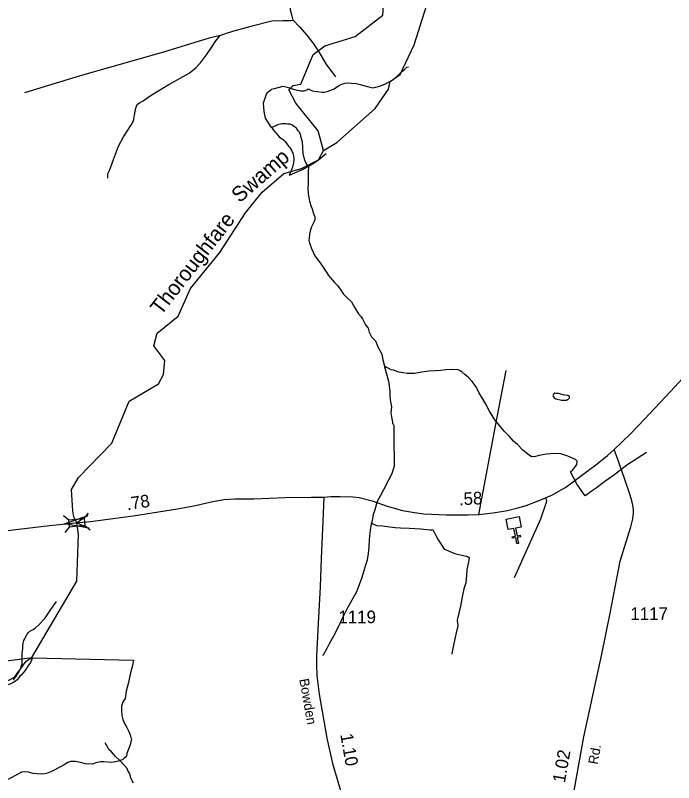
# Model space of a CAD drawing. Extents: x 2206922 to 2357709, y 510027 to 673830.
# Drawn here: x 2263859 to 2270356, y 545918 to 553495 of the extents above; entities that cross this region are included whole.
import ezdxf

# ---------------------------------------------------------------- set-up
doc = ezdxf.new("R2010")
doc.units = 0
for name, color, linetype in [('Exist Cultural Church CELL', 7, 'Continuous'), ('Exist Hydrographic Creek Single Shore', 7, 'Continuous'), ('Exist Hydrographic Creek Single Shore Label', 7, 'Continuous'), ('Exist Hydrographic Lake Shore', 7, 'Continuous'), ('Exist Hydrographic Misc Water Feature', 7, 'Continuous'), ('Exist Road Non-System Type 51', 7, 'Continuous'), ('Exist Road Secondary Mileage Hundredths English Label', 7, 'Continuous'), ('Exist Road Secondary Structure Standard Bridge Attributed CELL', 7, 'Continuous'), ('Exist Road Secondary Structure Standard Bridge CELL', 7, 'Continuous'), ('Exist Road Secondary Type 51 Attributed', 7, 'Continuous'), ('Exist Road Secondary Type 51 Label', 7, 'Continuous'), ('Exist Road Secondary Type 51 Number Label', 7, 'Continuous')]:
    doc.layers.add(name, color=color, linetype=linetype)

msp = doc.modelspace()

# ---------------------------------------------------------------- linework, layer by layer
at = {"layer": 'Exist Cultural Church CELL'}
msp.add_lwpolyline([(2268851.2, 548441.5), (2268795.4, 548430.4), (2268810.1, 548355.7), (2268841.5, 548361.9), (2268844.6, 548346.2), (2268813.2, 548340), (2268824.9, 548281), (2268809.1, 548277.9), (2268797.5, 548336.9), (2268766.1, 548330.7), (2268763, 548346.4), (2268794.4, 548352.6), (2268779.7, 548427.3), (2268723.1, 548416.3), (2268702.5, 548520.7), (2268830.6, 548546)], close=True, dxfattribs=at)
at = {"layer": 'Exist Hydrographic Creek Single Shore'}
for points in [[(2264021.7, 547152.7), (2264464.6, 547908), (2264480.9, 548369.1), (2264467.2, 548483.5), (2264437.5, 548541.9), (2264424.9, 548601.4), (2264414.6, 548814.2), (2264480.6, 548930.9), (2264809.7, 549268.6), (2264980.7, 549685), (2265270.6, 549856.2), (2265320.7, 549947.1), (2265335.7, 550087.7), (2265225.7, 550231), (2265257.7, 550355), (2265464.6, 550524.6), (2265586.6, 550797.7), (2265875.6, 551152.6), (2266129.6, 551544.3), (2266294.7, 551747.6), (2266508.8, 551933.5), (2266683.7, 551982.5), (2266849.8, 552067.6), (2266898.8, 552161.7)], [(2262863.1, 546498.7), (2262987.6, 546632.5), (2263095.7, 546686), (2263411.6, 546728.8), (2263850.7, 546959.4), (2263966.7, 547117.8), (2264021.7, 547152.7)]]:
    msp.add_lwpolyline(points, dxfattribs=at)
at = {"layer": 'Exist Hydrographic Lake Shore'}
for points in [[(2266675.7, 552815.6), (2266797.7, 553108.4), (2266913.7, 553194.5), (2267212.7, 553286.9), (2267485.6, 553497.9), (2267499.6, 553707.5), (2267465.7, 553816.4), (2267464.7, 553924.6), (2267671.6, 554074.6), (2267851.6, 554359.5), (2267933.7, 554577.7), (2268023.7, 554693.9), (2268106.7, 554711.9)], [(2267558.6, 552840.5), (2267657.7, 552910.6), (2267796.7, 553202.9), (2268006.7, 553871.1), (2268102.6, 554305.3), (2268106.7, 554711.9)], [(2266898.8, 552161.7), (2266846.7, 552353), (2266627.7, 552626.4), (2266559.6, 552759), (2266600.6, 552800.7), (2266675.7, 552815.6)], [(2266898.8, 552161.7), (2267030.6, 552237.8), (2267410.6, 552574.5), (2267542.6, 552765.3), (2267558.6, 552840.5)]]:
    msp.add_lwpolyline(points, dxfattribs=at)
at = {"layer": 'Exist Hydrographic Misc Water Feature'}
for p, q in [((2266763.2, 552008.6), (2266751.1, 552002.7)), ((2266893.2, 547175.5), (2266892.6, 547174.4)), ((2268168.2, 547187), (2268168, 547186.6))]:
    msp.add_line(p, q, dxfattribs=at)
for points in [[(2266747.6, 552770.4), (2266789.9, 552748.6), (2266836.2, 552742.9), (2266887.9, 552737.5), (2266906.4, 552737.6), (2266921.9, 552739.7), (2266936.3, 552744), (2267004.2, 552768.7), (2267057.5, 552805.2), (2267091.7, 552817.5), (2267113.5, 552825.6), (2267132.9, 552827.9), (2267177.2, 552826.1), (2267221.1, 552820.7), (2267263.6, 552813.1), (2267333.5, 552791.6), (2267387.8, 552780.2), (2267413.4, 552786.5), (2267457.3, 552794.8), (2267511.3, 552817.5), (2267578.5, 552854), (2267628.1, 552894.4), (2267672.2, 552938.9), (2267699.7, 552961.1), (2267723.5, 552981.4), (2267740.5, 552986.4)], [(2266590.2, 552766.6), (2266578.1, 552772.5), (2266546.1, 552782.1), (2266500.1, 552791.9), (2266412.2, 552769.1), (2266388.6, 552760.8), (2266366.2, 552746.8), (2266356.4, 552738.6), (2266342.5, 552726.5), (2266331.2, 552704.3), (2266328.7, 552692.4), (2266305.8, 552628.2), (2266310.5, 552544.3), (2266325, 552478.5), (2266353.3, 552434.5), (2266375.5, 552399.1), (2266385.7, 552389)], [(2266747.6, 552770.4), (2266736.4, 552755.9), (2266706.2, 552745.8), (2266674.2, 552745.4), (2266632, 552755), (2266596.3, 552764.8), (2266590.2, 552766.6)], [(2266763.2, 552008.6), (2266741.1, 552016.4), (2266737.4, 552024.6), (2266725.1, 552042.3), (2266720.6, 552056.3), (2266710.3, 552086.3), (2266700.1, 552130), (2266697.4, 552190), (2266693.1, 552245.8), (2266684.5, 552273.9), (2266672.4, 552317.9), (2266662.3, 552339.6), (2266649.6, 552355.4), (2266633.6, 552381.3), (2266615.4, 552395), (2266587.5, 552413), (2266567.4, 552420.5), (2266545.3, 552420.5), (2266529.3, 552424.2), (2266487.4, 552422), (2266447.6, 552413.3), (2266405.6, 552393.3), (2266385.7, 552389)], [(2266385.7, 552389), (2266407.9, 552361.4), (2266430.4, 552333.2), (2266462.6, 552295.9), (2266506.9, 552266.2), (2266523.1, 552248.3), (2266539.1, 552224.4), (2266555.3, 552204.5), (2266563.9, 552194.7), (2266577.7, 552172.8), (2266587.7, 552157.1), (2266598.2, 552135.2), (2266604.5, 552109.1), (2266608.6, 552075.3), (2266603.1, 552037.1), (2266595.7, 551995.3), (2266560.2, 551913)], [(2266928.1, 552128.1), (2266914.1, 552118), (2266850.6, 552063.5), (2266798.9, 552029.1), (2266763.2, 552008.6)], [(2266751.1, 552002.7), (2266696, 551972.1), (2266560.2, 551913)], [(2266751.1, 552002.7), (2266747.8, 551944.7), (2266748.9, 551830.7), (2266747.2, 551782.6), (2266750.1, 551732.8), (2266762.4, 551658.7), (2266777.2, 551607), (2266787.2, 551583.2), (2266799.5, 551547.3), (2266805.5, 551527.3), (2266813.7, 551505.4), (2266813.9, 551493.6), (2266814.1, 551479.4), (2266806.5, 551459.4), (2266782.9, 551407.5), (2266774.9, 551387.2), (2266769.2, 551364.9), (2266761.8, 551333.2), (2266759.9, 551294.9), (2266756.3, 551275.2), (2266758.3, 551257), (2266764.2, 551239.1), (2266782.7, 551191.3), (2266813.7, 551119.8), (2266855.9, 551064.4), (2266896.7, 551008.3), (2266949.2, 550925), (2267004.2, 550861.6), (2267040.5, 550824), (2267072.4, 550782.3), (2267099.1, 550742.6), (2267127.4, 550710.8), (2267175.8, 550667.4), (2267210.2, 550605.9), (2267246.5, 550546), (2267270.9, 550518.5), (2267284.9, 550498.5), (2267299.4, 550470.7), (2267309.7, 550450.5), (2267321.8, 550428.8), (2267339.8, 550407.1), (2267352.3, 550365), (2267374.9, 550321.5), (2267413, 550279.7), (2267437.4, 550222), (2267474.5, 550148.3), (2267486.9, 550094.6), (2267501.2, 550030.7)], [(2267501.2, 550030.7), (2267503.7, 550024.7), (2267540.8, 549883.3), (2267547.3, 549835.3), (2267553.5, 549783.2), (2267554.1, 549745.4), (2267558.6, 549699.3), (2267573, 549629.4), (2267566, 549569.7), (2267574.2, 549509.6), (2267580.8, 549481.9), (2267582.6, 549465.8), (2267586.9, 549457.8), (2267594.7, 549446.1), (2267595.3, 549403.8), (2267594.3, 549307.9), (2267594.9, 549210.1), (2267597.8, 549167.9), (2267598.4, 549118.3), (2267597, 549038.2), (2267571.5, 548961.8), (2267542.2, 548903.7), (2267493, 548809.4), (2267463.7, 548753), (2267428.4, 548694.6), (2267406.7, 548610.7), (2267391.3, 548566.4), (2267383.7, 548528.6), (2267380.2, 548504.4), (2267372.4, 548480.4)], [(2270088.3, 549179.4), (2269895.2, 549054), (2269762.5, 548950.7), (2269711.3, 548916.3), (2269651.2, 548871.8), (2269591.5, 548825.2), (2269551.9, 548798.8), (2269482.6, 548750), (2269403.3, 548861.3), (2269338.3, 548986.7), (2269360.4, 549006.9), (2269372.1, 549021), (2269387.9, 549039.3), (2269399.6, 549061), (2269403.5, 549089.2), (2269399.2, 549097.1), (2269387.1, 549109.1), (2269312.8, 549140.6), (2269242.7, 549163.7), (2269180.8, 549169), (2269101.2, 549160.3), (2269027.2, 549147.5), (2268979.2, 549135.3), (2268963.4, 549136.9), (2268953.2, 549136.8), (2268929, 549150.5), (2268868.9, 549200.2), (2268814.4, 549255.4), (2268774, 549291.1), (2268735.2, 549334.6), (2268685, 549390.1), (2268590, 549501.3), (2268537.1, 549586.7), (2268498.2, 549662.4), (2268470.1, 549712), (2268433.6, 549771.4), (2268406.7, 549825.3), (2268366.3, 549878.9), (2268328.4, 549920.7), (2268299.9, 549946.5), (2268265.8, 549973.9), (2268249.6, 549983.7), (2268229.6, 549993.6), (2268161.7, 549996.9), (2268107.3, 549994.6), (2268057.7, 549987.8), (2268003.8, 549985.4), (2267939.6, 549980.9), (2267871.9, 549970.4), (2267797.9, 549959.7), (2267725.9, 549958.8), (2267684.1, 549964.7), (2267630, 549974), (2267593.9, 549989.6), (2267569.7, 549995.3), (2267539.8, 550009.2), (2267521.9, 550017.1), (2267511.3, 550024.8), (2267501.2, 550030.7)], [(2269265.3, 549747.5), (2269221.2, 549759), (2269195.1, 549760.9), (2269183.2, 549762.7), (2269173.2, 549758.5), (2269169.1, 549752.6), (2269167.3, 549744.4), (2269163.4, 549738.5), (2269165.4, 549732.5), (2269177.7, 549716.9), (2269191.7, 549706.6), (2269249.7, 549695.5), (2269283.9, 549693.6), (2269297.9, 549695.9), (2269309.6, 549699.8), (2269315.9, 549702.1), (2269319.4, 549708.1), (2269325.6, 549714.1), (2269327.4, 549718.2), (2269327.4, 549730), (2269317.1, 549738), (2269307.3, 549739.9), (2269265.3, 549747.5)], [(2267372.4, 548480.4), (2267370, 548474.3), (2267361, 548406.4), (2267357.3, 548380.1), (2267349.9, 548314.3), (2267348.6, 548246), (2267341.3, 548176.1), (2267335.5, 548142.1), (2267330, 548116.2), (2267316, 548066), (2267279.1, 547943.8), (2267253.9, 547871.4), (2267224.4, 547801.2), (2267163.5, 547690.8), (2267138.1, 547642.7), (2267106.5, 547586.2), (2267073.5, 547519.8), (2267046.2, 547453.8), (2266998.8, 547363.2), (2266957.8, 547287.1), (2266932.2, 547241.1), (2266902.7, 547188.7), (2266893.2, 547175.5)], [(2267372.4, 548480.4), (2267422.3, 548458.8), (2267484.4, 548453.4), (2267554.5, 548444), (2267606.4, 548438.7), (2267660.7, 548432.9), (2267750.1, 548432), (2267858.4, 548423), (2267954.2, 548413.8), (2267974.7, 548414), (2267982.5, 548410), (2267988.6, 548398.1), (2268008.7, 548358.6), (2268033.3, 548314.8), (2268057.7, 548275), (2268076, 548249.1), (2268088.3, 548229), (2268098.1, 548223.5), (2268148.6, 548199.7), (2268207, 548178.3), (2268264.8, 548165.1), (2268310.8, 548153.3), (2268322.9, 548151.5), (2268332.9, 548145.5), (2268336.8, 548133.5), (2268327.2, 548083.5), (2268315.9, 548023.6), (2268312.6, 547967.3), (2268303.4, 547891.3), (2268286.1, 547831.4), (2268272.4, 547769.4), (2268251.3, 547661.1), (2268220.7, 547522.9), (2268225.5, 547465), (2268209.9, 547396.8), (2268200.6, 547350.8), (2268185.1, 547290.7), (2268168.2, 547194.7), (2268168.2, 547187)], [(2264028.6, 547149), (2263483.6, 547081.9), (2263318.6, 547006.7), (2263230.4, 546967.7)], [(2264028.6, 547149), (2264009, 547104.9), (2263983.3, 547068.7), (2263968, 547044.7), (2263937.8, 547004.2), (2263916.5, 546978.2), (2263902.5, 546968.1), (2263886.5, 546945.8), (2263876.9, 546933.9), (2263865, 546923.9), (2263841, 546907.6), (2263805.1, 546891.2), (2263739.1, 546870.7), (2263644, 546831.9), (2263506.4, 546764.7), (2263450.4, 546739.9), (2263401, 546721.3), (2263366.7, 546717.1), (2263359.2, 546719.1)], [(2264028.6, 547149), (2265026.2, 547128.4), (2265015.2, 547074.5), (2264993.4, 546990.3), (2264976.4, 546908), (2264953.2, 546819.9), (2264942, 546747.8), (2264924.1, 546719.7), (2264916.5, 546701.8), (2264906.9, 546671.6), (2264905, 546629.7), (2264909.1, 546583.7), (2264920, 546541.9), (2264938.5, 546496.1), (2264956.7, 546470.3), (2264978.9, 546422.3), (2264993, 546390.5), (2264999.4, 546364.9), (2265003.9, 546350.8), (2264992, 546292.6), (2264960.8, 546206.5), (2264955.1, 546182.2), (2264945.4, 546168.2), (2264933.5, 546160.3), (2264917.6, 546144), (2264889.9, 546135.6)], [(2264889.9, 546135.6), (2264847.4, 546177.3), (2264806.6, 546222.8), (2264782.6, 546244.7), (2264772.2, 546266.5), (2264746.3, 546312.2)], [(2264889.9, 546135.6), (2264875.5, 546131.7), (2264809.7, 546116.9), (2264729.7, 546124.1), (2264697.9, 546124), (2264653.6, 546113.7), (2264618, 546101.2), (2264550.1, 546104.5), (2264501.9, 546118.3), (2264452.1, 546125.8), (2264415.8, 546127.2), (2264403.9, 546127.4), (2264376.2, 546117), (2264340.3, 546094.8), (2264312.4, 546076.3), (2264214.6, 546027.3), (2264167.1, 546006.9), (2264149.2, 546004.7), (2264113.1, 546002.5), (2264075.2, 546004.2), (2264033.2, 546009.7), (2263987.2, 546021.5), (2263951.1, 546024.9), (2263921.2, 546020.9), (2263787.7, 545949.7)], [(2265025.8, 545913.2), (2264999.2, 545963), (2264995.1, 545978.6), (2264986.7, 546012.8), (2264970.7, 546038.7), (2264962.5, 546056.6), (2264936, 546086.1), (2264889.9, 546135.6)]]:
    msp.add_lwpolyline(points, dxfattribs=at)
at = {"layer": 'Exist Road Non-System Type 51'}
for points in [[(2266601, 553448.3), (2266587.7, 553500.5), (2266575.8, 553545.5), (2266575.8, 553583.3), (2266579.4, 553768.6), (2266584.8, 553937.7), (2266581.2, 554121.2), (2266579.4, 554394.7), (2266583, 554601.6), (2266583, 554725.7), (2266584.8, 554862.4)], [(2265881.7, 553295.4), (2265951.8, 553322.4), (2266027.4, 553344), (2266223.4, 553396.2), (2266363.6, 553433.9), (2266390.6, 553441.1), (2266414, 553442.9), (2266451.7, 553439.3), (2266498.5, 553444.7), (2266548.8, 553442.9), (2266579.4, 553442.9), (2266601, 553448.3)], [(2266601, 553448.3), (2266662.1, 553380), (2266735.8, 553299), (2266800.5, 553214.5), (2266852.7, 553133.5), (2266924.6, 553014.8), (2267019.9, 552887)], [(2265881.7, 553295.4), (2265772, 553270.2), (2265586.8, 553214.5), (2265320.7, 553131.7), (2264497.2, 552896), (2263948.8, 552730.5)], [(2264772.3, 551888.5), (2264772.3, 551929.9), (2264786.7, 551962.3), (2264828, 552070.2), (2264876.6, 552203.4), (2264926.9, 552295.1), (2264962.9, 552350.9), (2264998.9, 552408.5), (2265025.8, 552451.6), (2265040.2, 552545.2), (2265047.4, 552577.6), (2265054.6, 552597.4), (2265061.8, 552613.6), (2265085.2, 552629.8), (2265121.1, 552651.3), (2265200.2, 552705.3), (2265372.9, 552811.5), (2265576, 552923), (2265639, 552975.2), (2265687.5, 553025.6), (2265746.9, 553104.7), (2265795.4, 553178.5), (2265836.8, 553243.2), (2265881.7, 553295.4)], [(2268433.5, 548565.1), (2268615.1, 549525.8), (2268703.2, 549988.1)], [(2269091.6, 548730.6), (2269100.6, 548705.4), (2269098.8, 548683.8), (2269041.3, 548520.1), (2268782.4, 547939)], [(2263837.9, 546932.4), (2263867.3, 546964.9), (2263881.2, 546988.2), (2263901.3, 547022.2), (2263912.2, 547051.7), (2263924.6, 547093.5), (2263926.1, 547149.2), (2263926.1, 547187.9), (2263929.2, 547223.5), (2263932.3, 547237.5), (2263933.8, 547270), (2263935.4, 547296.3), (2263943.1, 547322.7), (2263952.4, 547336.6), (2263960.2, 547355.2), (2263966.3, 547366), (2263977.2, 547384.6), (2263988, 547401.6), (2264003.5, 547412.5), (2264020.5, 547423.3), (2264034.4, 547431.1), (2264048.4, 547438.8), (2264059.2, 547446.5), (2264093.3, 547479.1), (2264150.5, 547537.9), (2264207.8, 547626.2), (2264266.6, 547705.2)]]:
    msp.add_lwpolyline(points, dxfattribs=at)
at = {"layer": 'Exist Road Secondary Structure Standard Bridge Attributed CELL'}
msp.add_lwpolyline([(2264585.3, 548429.3), (2264345.6, 548474.2), (2264575.6, 548555.2), (2264467.2, 548483.5)], close=True, dxfattribs=at)
at = {"layer": 'Exist Road Secondary Structure Standard Bridge CELL'}
for p, q in [((2264334, 548555.2), (2264387.5, 548511.6)), ((2264537.9, 548526.7), (2264581.4, 548580.2)), ((2264351.1, 548387.9), (2264394.7, 548441.4)), ((2264544.9, 548458.1), (2264598.4, 548414.5))]:
    msp.add_line(p, q, dxfattribs=at)
msp.add_lwpolyline([(2264387.5, 548511.6), (2264537.8, 548527), (2264545, 548456.8), (2264394.7, 548441.4)], close=True, dxfattribs=at)
at = {"layer": 'Exist Road Secondary Type 51 Attributed'}
for points in [[(2269767.7, 549207.3), (2269845, 549281.1), (2269938.5, 549372.9), (2270068, 549506), (2270325.1, 549781.2), (2270519.3, 549989.9), (2270578.6, 550061.9), (2270794.4, 550283.2), (2270959.8, 550450.5), (2271125.3, 550598), (2271360.8, 550768.9), (2271682.7, 551004.6), (2272052.4, 551273.4)], [(2266903.4, 548737.8), (2266975.3, 548743.2), (2267065.2, 548745), (2267189.3, 548739.6), (2267252.2, 548732.4), (2267380.2, 548700.8), (2267527.3, 548649.6), (2267680.1, 548604.6), (2267797, 548584.9), (2267890.5, 548572.3), (2268115.3, 548563.3), (2268329.2, 548561.5), (2268433.5, 548565.1), (2268573.8, 548581.3), (2268717.6, 548604.6), (2268818.3, 548631.6), (2268899.2, 548655), (2269003.5, 548694.6), (2269091.6, 548730.6), (2269161.8, 548761.2), (2269291.2, 548834.9), (2269354.1, 548881.7), (2269485.4, 548978.9), (2269600.5, 549065.2), (2269704.8, 549148), (2269767.7, 549207.3)], [(2269021.5, 543960.9), (2269063.3, 544193.2), (2269255.9, 545178.3), (2269468.6, 546371.7), (2269647.2, 547187), (2269728.1, 547591.8), (2269794.7, 547935.4), (2269828.8, 548104.5), (2269933.1, 548442.7), (2269952.9, 548521.9), (2269958.3, 548577.7), (2269958.3, 548613.6), (2269952.9, 548658.6), (2269942.1, 548701.8), (2269927.7, 548757.6), (2269870.2, 548921.3), (2269805.5, 549110.2), (2269767.7, 549207.3)], [(2264454.2, 548482.6), (2264599.6, 548496.9), (2265020.8, 548552.8), (2265460, 548620.9), (2265635.6, 548654.5), (2265793.1, 548691.9), (2265917.1, 548713.5), (2266025, 548721.6), (2266213.8, 548721.6), (2266521.3, 548732.4), (2266777.5, 548737.8), (2266903.4, 548737.8)], [(2266903.4, 548737.8), (2266898, 548574.1), (2266876.4, 548131.5), (2266867.4, 547850.8), (2266847.6, 547489.2), (2266831.4, 547170.8), (2266831.3, 547080.6), (2266834.4, 546976.6), (2266856.1, 546793), (2266934, 546356), (2266988.4, 546108.6), (2267147.2, 545574.4), (2267271.2, 545139.7), (2267332.7, 544986.3), (2267371.3, 544926.8), (2267429.7, 544869.4), (2267494.1, 544827.9), (2267582.6, 544775), (2267773.5, 544666.8), (2268177.5, 544434.7), (2268738.2, 544118.2), (2269021.5, 543960.9)], [(2262837, 548364.5), (2262919.8, 548361.1), (2263104.9, 548350.1), (2263248.8, 548351.9), (2263407, 548362.7), (2263613.7, 548387.4), (2264196.2, 548457.1), (2264454.2, 548482.6)]]:
    msp.add_lwpolyline(points, dxfattribs=at)

# ---------------------------------------------------------------- texts
at = {"layer": 'Exist Hydrographic Creek Single Shore Label'}
for s, rotation, p in [('Swamp', 40.9755, (2266072.2, 551636.4)), ('Thoroughfare', 52.19528, (2265296.5, 550524.2))]:
    msp.add_text(s, height=150, rotation=rotation, dxfattribs=at).set_placement(p)
at = {"layer": 'Exist Road Secondary Mileage Hundredths English Label'}
for s, rotation, p in [('.58', 2.89891, (2268239.1, 548656)), ('.78', 8.81379, (2264964.1, 548607.3)), ('1.10', 280.10743, (2267065.2, 546392.9)), ('1.02', 79.89426, (2269281.9, 545910.2))]:
    msp.add_text(s, height=125, rotation=rotation, dxfattribs=at).set_placement(p)
at = {"layer": 'Exist Road Secondary Type 51 Label'}
for s, rotation, p in [('Bowden', 280.10743, (2266660.8, 546937.3)), ('Rd.', 79.89426, (2269605.2, 546092.9))]:
    msp.add_text(s, height=95, rotation=rotation, dxfattribs=at).set_placement(p)
at = {"layer": 'Exist Road Secondary Type 51 Number Label'}
for s, p in [('1117', (2269928.3, 547523.7)), ('1119', (2267046.6, 547491.8))]:
    msp.add_text(s, height=125, dxfattribs=at).set_placement(p)

doc.saveas('drawing.dxf')
